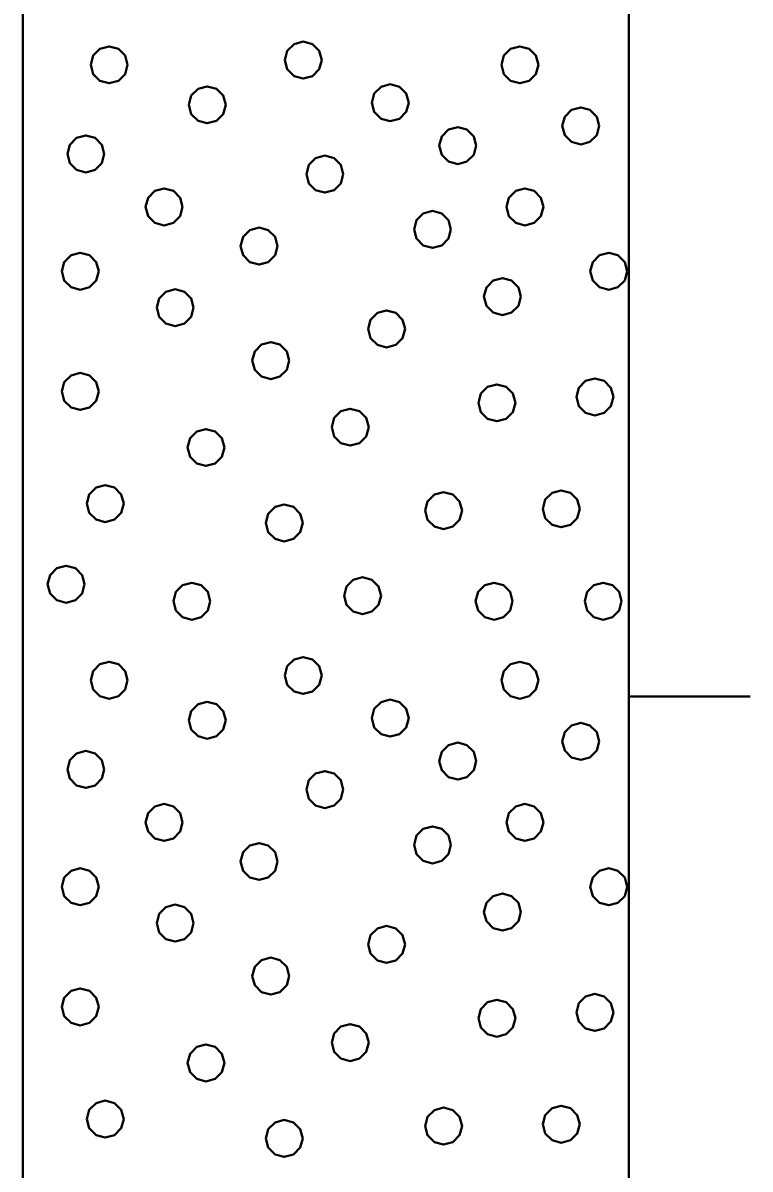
# Model space of a CAD drawing. Extents: x -76 to 974, y -1080 to -735.
# Drawn here: x 321.185 to 324.185, y -991.229 to -986.499 of the extents above; entities that cross this region are included whole.
import ezdxf

# ---------------------------------------------------------------- set-up
doc = ezdxf.new("R2010")
doc.units = 0
doc.header["$LTSCALE"] = 0.36
doc.layers.add('27', color=7, linetype='Continuous', lineweight=40)

msp = doc.modelspace()

# ---------------------------------------------------------------- linework, layer by layer
at = {"layer": '27'}
for p, q in [((321.1855, -981.3789), (321.1855, -991.3789)), ((323.6855, -991.3789), (323.6855, -981.3789)), ((324.1855, -989.2789), (323.6855, -989.2789))]:
    msp.add_line(p, q, dxfattribs=at)
for points in [[(322.4184, -986.652), (322.4082, -986.6139), (322.3803, -986.586), (322.3422, -986.5758), (322.3041, -986.586), (322.2762, -986.6139), (322.266, -986.652), (322.2762, -986.6901), (322.3041, -986.718), (322.3422, -986.7282), (322.3803, -986.718), (322.4082, -986.6901)], [(321.6174, -986.6716), (321.6072, -986.6335), (321.5793, -986.6056), (321.5412, -986.5954), (321.5031, -986.6056), (321.4752, -986.6335), (321.465, -986.6716), (321.4752, -986.7097), (321.5031, -986.7375), (321.5412, -986.7478), (321.5793, -986.7375), (321.6072, -986.7097)], [(323.312, -986.6716), (323.3018, -986.6335), (323.2739, -986.6056), (323.2358, -986.5954), (323.1977, -986.6056), (323.1699, -986.6335), (323.1596, -986.6716), (323.1699, -986.7097), (323.1977, -986.7376), (323.2358, -986.7478), (323.2739, -986.7376), (323.3018, -986.7097)], [(322.0224, -986.8368), (322.0122, -986.7987), (321.9843, -986.7708), (321.9462, -986.7606), (321.9081, -986.7708), (321.8802, -986.7987), (321.87, -986.8368), (321.8802, -986.8749), (321.9081, -986.9028), (321.9462, -986.913), (321.9843, -986.9028), (322.0122, -986.8749)], [(322.7775, -986.8278), (322.7672, -986.7897), (322.7394, -986.7618), (322.7013, -986.7516), (322.6632, -986.7618), (322.6353, -986.7897), (322.6251, -986.8278), (322.6353, -986.8659), (322.6632, -986.8938), (322.7013, -986.904), (322.7394, -986.8938), (322.7672, -986.8659)], [(323.5629, -986.9237), (323.5527, -986.8856), (323.5248, -986.8577), (323.4867, -986.8475), (323.4486, -986.8577), (323.4207, -986.8856), (323.4105, -986.9237), (323.4207, -986.9618), (323.4486, -986.9897), (323.4867, -986.9999), (323.5248, -986.9897), (323.5527, -986.9618)], [(321.5213, -987.0394), (321.511, -987.0013), (321.4832, -986.9734), (321.4451, -986.9632), (321.407, -986.9734), (321.3791, -987.0013), (321.3689, -987.0394), (321.3791, -987.0775), (321.407, -987.1054), (321.4451, -987.1156), (321.4832, -987.1054), (321.511, -987.0775)], [(323.0557, -987.0051), (323.0455, -986.967), (323.0176, -986.9391), (322.9795, -986.9289), (322.9414, -986.9391), (322.9135, -986.967), (322.9033, -987.0051), (322.9135, -987.0432), (322.9414, -987.0711), (322.9795, -987.0813), (323.0176, -987.0711), (323.0455, -987.0432)], [(322.5073, -987.1226), (322.4971, -987.0845), (322.4692, -987.0566), (322.4311, -987.0464), (322.393, -987.0566), (322.3651, -987.0845), (322.3549, -987.1226), (322.3651, -987.1607), (322.393, -987.1886), (322.4311, -987.1988), (322.4692, -987.1886), (322.4971, -987.1607)], [(321.8442, -987.2581), (321.8339, -987.22), (321.8061, -987.1921), (321.768, -987.1819), (321.7299, -987.1921), (321.702, -987.22), (321.6918, -987.2581), (321.702, -987.2962), (321.7299, -987.3241), (321.768, -987.3343), (321.8061, -987.3241), (321.8339, -987.2962)], [(323.3328, -987.2581), (323.3226, -987.22), (323.2947, -987.1921), (323.2566, -987.1819), (323.2185, -987.1921), (323.1906, -987.22), (323.1804, -987.2581), (323.1906, -987.2962), (323.2185, -987.3241), (323.2566, -987.3343), (323.2947, -987.3241), (323.3226, -987.2962)], [(322.9514, -987.3509), (322.9412, -987.3128), (322.9133, -987.2849), (322.8752, -987.2747), (322.8371, -987.2849), (322.8092, -987.3128), (322.799, -987.3509), (322.8092, -987.389), (322.8371, -987.4169), (322.8752, -987.4271), (322.9133, -987.4169), (322.9412, -987.389)], [(322.2357, -987.4195), (322.2255, -987.3814), (322.1976, -987.3535), (322.1595, -987.3433), (322.1214, -987.3535), (322.0935, -987.3814), (322.0833, -987.4195), (322.0935, -987.4576), (322.1214, -987.4855), (322.1595, -987.4957), (322.1976, -987.4855), (322.2255, -987.4576)], [(321.4984, -987.5238), (321.4882, -987.4857), (321.4603, -987.4578), (321.4222, -987.4476), (321.3841, -987.4578), (321.3562, -987.4857), (321.346, -987.5238), (321.3562, -987.5619), (321.3841, -987.5897), (321.4222, -987.6), (321.4603, -987.5897), (321.4882, -987.5619)], [(323.6786, -987.5238), (323.6684, -987.4857), (323.6405, -987.4578), (323.6024, -987.4476), (323.5643, -987.4578), (323.5364, -987.4857), (323.5262, -987.5238), (323.5364, -987.5619), (323.5643, -987.5897), (323.6024, -987.6), (323.6405, -987.5897), (323.6684, -987.5619)], [(323.24, -987.628), (323.2298, -987.5899), (323.2019, -987.562), (323.1638, -987.5518), (323.1257, -987.562), (323.0978, -987.5899), (323.0876, -987.628), (323.0978, -987.6661), (323.1257, -987.694), (323.1638, -987.7042), (323.2019, -987.694), (323.2298, -987.6661)], [(321.8899, -987.6738), (321.8797, -987.6357), (321.8518, -987.6078), (321.8137, -987.5976), (321.7756, -987.6078), (321.7477, -987.6357), (321.7375, -987.6738), (321.7477, -987.7119), (321.7756, -987.7398), (321.8137, -987.75), (321.8518, -987.7398), (321.8797, -987.7119)], [(322.762, -987.7615), (322.7518, -987.7234), (322.7239, -987.6955), (322.6858, -987.6853), (322.6477, -987.6955), (322.6198, -987.7234), (322.6096, -987.7615), (322.6198, -987.7996), (322.6477, -987.8275), (322.6858, -987.8377), (322.7239, -987.8275), (322.7518, -987.7996)], [(322.284, -987.8924), (322.2738, -987.8543), (322.2459, -987.8264), (322.2078, -987.8162), (322.1697, -987.8264), (322.1418, -987.8543), (322.1316, -987.8924), (322.1418, -987.9305), (322.1697, -987.9584), (322.2078, -987.9686), (322.2459, -987.9584), (322.2738, -987.9305)], [(321.4984, -988.0196), (321.4882, -987.9815), (321.4603, -987.9536), (321.4222, -987.9434), (321.3841, -987.9536), (321.3562, -987.9815), (321.346, -988.0196), (321.3562, -988.0577), (321.3841, -988.0855), (321.4222, -988.0958), (321.4603, -988.0855), (321.4882, -988.0577)], [(323.2171, -988.0666), (323.2069, -988.0285), (323.179, -988.0006), (323.1409, -987.9904), (323.1028, -988.0006), (323.0749, -988.0285), (323.0647, -988.0666), (323.0749, -988.1047), (323.1028, -988.1326), (323.1409, -988.1428), (323.179, -988.1326), (323.2069, -988.1047)], [(323.6214, -988.0424), (323.6112, -988.0043), (323.5833, -987.9764), (323.5452, -987.9662), (323.5071, -987.9764), (323.4792, -988.0043), (323.469, -988.0424), (323.4792, -988.0805), (323.5071, -988.1084), (323.5452, -988.1186), (323.5833, -988.1084), (323.6112, -988.0805)], [(322.612, -988.167), (322.6018, -988.1289), (322.5739, -988.101), (322.5358, -988.0908), (322.4977, -988.101), (322.4698, -988.1289), (322.4596, -988.167), (322.4698, -988.2051), (322.4977, -988.233), (322.5358, -988.2432), (322.5739, -988.233), (322.6018, -988.2051)], [(322.017, -988.2509), (322.0068, -988.2128), (321.9789, -988.1849), (321.9408, -988.1747), (321.9027, -988.1849), (321.8749, -988.2128), (321.8646, -988.2509), (321.8749, -988.289), (321.9027, -988.3169), (321.9408, -988.3271), (321.9789, -988.3169), (322.0068, -988.289)], [(321.6013, -988.4823), (321.5911, -988.4442), (321.5632, -988.4163), (321.5251, -988.4061), (321.487, -988.4163), (321.4592, -988.4442), (321.4489, -988.4823), (321.4592, -988.5204), (321.487, -988.5483), (321.5251, -988.5585), (321.5632, -988.5483), (321.5911, -988.5204)], [(323.4828, -988.5039), (323.4726, -988.4658), (323.4447, -988.4379), (323.4066, -988.4277), (323.3685, -988.4379), (323.3406, -988.4658), (323.3304, -988.5039), (323.3406, -988.542), (323.3685, -988.5699), (323.4066, -988.5801), (323.4447, -988.5699), (323.4726, -988.542)], [(322.9972, -988.5115), (322.987, -988.4734), (322.9591, -988.4455), (322.921, -988.4353), (322.8829, -988.4455), (322.855, -988.4734), (322.8448, -988.5115), (322.855, -988.5496), (322.8829, -988.5775), (322.921, -988.5877), (322.9591, -988.5775), (322.987, -988.5496)], [(322.34, -988.5624), (322.3297, -988.5243), (322.3019, -988.4964), (322.2638, -988.4862), (322.2257, -988.4964), (322.1978, -988.5243), (322.1876, -988.5624), (322.1978, -988.6005), (322.2257, -988.6284), (322.2638, -988.6386), (322.3019, -988.6284), (322.3297, -988.6005)], [(321.4399, -988.8154), (321.4297, -988.7773), (321.4018, -988.7494), (321.3637, -988.7392), (321.3256, -988.7494), (321.2977, -988.7773), (321.2875, -988.8154), (321.2977, -988.8535), (321.3256, -988.8814), (321.3637, -988.8916), (321.4018, -988.8814), (321.4297, -988.8535)], [(321.9586, -988.8853), (321.9484, -988.8472), (321.9205, -988.8193), (321.8824, -988.8091), (321.8443, -988.8193), (321.8164, -988.8472), (321.8062, -988.8853), (321.8164, -988.9234), (321.8443, -988.9513), (321.8824, -988.9615), (321.9205, -988.9513), (321.9484, -988.9234)], [(322.6629, -988.8624), (322.6526, -988.8243), (322.6248, -988.7964), (322.5867, -988.7862), (322.5486, -988.7964), (322.5207, -988.8243), (322.5105, -988.8624), (322.5207, -988.9005), (322.5486, -988.9284), (322.5867, -988.9386), (322.6248, -988.9284), (322.6526, -988.9005)], [(323.2057, -988.8853), (323.1955, -988.8472), (323.1676, -988.8193), (323.1295, -988.8091), (323.0914, -988.8193), (323.0635, -988.8472), (323.0533, -988.8853), (323.0635, -988.9234), (323.0914, -988.9513), (323.1295, -988.9615), (323.1676, -988.9513), (323.1955, -988.9234)], [(323.6557, -988.8853), (323.6455, -988.8472), (323.6176, -988.8193), (323.5795, -988.8091), (323.5414, -988.8193), (323.5135, -988.8472), (323.5033, -988.8853), (323.5135, -988.9234), (323.5414, -988.9513), (323.5795, -988.9615), (323.6176, -988.9513), (323.6455, -988.9234)], [(321.6174, -989.2116), (321.6072, -989.1735), (321.5793, -989.1456), (321.5412, -989.1354), (321.5031, -989.1456), (321.4752, -989.1735), (321.465, -989.2116), (321.4752, -989.2497), (321.5031, -989.2775), (321.5412, -989.2878), (321.5793, -989.2775), (321.6072, -989.2497)], [(322.4184, -989.192), (322.4082, -989.1539), (322.3803, -989.126), (322.3422, -989.1158), (322.3041, -989.126), (322.2762, -989.1539), (322.266, -989.192), (322.2762, -989.2301), (322.3041, -989.258), (322.3422, -989.2682), (322.3803, -989.258), (322.4082, -989.2301)], [(323.312, -989.2116), (323.3018, -989.1735), (323.2739, -989.1456), (323.2358, -989.1354), (323.1977, -989.1456), (323.1699, -989.1735), (323.1596, -989.2116), (323.1699, -989.2497), (323.1977, -989.2776), (323.2358, -989.2878), (323.2739, -989.2776), (323.3018, -989.2497)], [(322.0224, -989.3768), (322.0122, -989.3387), (321.9843, -989.3108), (321.9462, -989.3006), (321.9081, -989.3108), (321.8802, -989.3387), (321.87, -989.3768), (321.8802, -989.4149), (321.9081, -989.4428), (321.9462, -989.453), (321.9843, -989.4428), (322.0122, -989.4149)], [(322.7775, -989.3678), (322.7672, -989.3297), (322.7394, -989.3018), (322.7013, -989.2916), (322.6632, -989.3018), (322.6353, -989.3297), (322.6251, -989.3678), (322.6353, -989.4059), (322.6632, -989.4338), (322.7013, -989.444), (322.7394, -989.4338), (322.7672, -989.4059)], [(323.5629, -989.4637), (323.5527, -989.4256), (323.5248, -989.3977), (323.4867, -989.3875), (323.4486, -989.3977), (323.4207, -989.4256), (323.4105, -989.4637), (323.4207, -989.5018), (323.4486, -989.5297), (323.4867, -989.5399), (323.5248, -989.5297), (323.5527, -989.5018)], [(323.0557, -989.5451), (323.0455, -989.507), (323.0176, -989.4791), (322.9795, -989.4689), (322.9414, -989.4791), (322.9135, -989.507), (322.9033, -989.5451), (322.9135, -989.5832), (322.9414, -989.6111), (322.9795, -989.6213), (323.0176, -989.6111), (323.0455, -989.5832)], [(321.5213, -989.5794), (321.511, -989.5413), (321.4832, -989.5134), (321.4451, -989.5032), (321.407, -989.5134), (321.3791, -989.5413), (321.3689, -989.5794), (321.3791, -989.6175), (321.407, -989.6454), (321.4451, -989.6556), (321.4832, -989.6454), (321.511, -989.6175)], [(322.5073, -989.6626), (322.4971, -989.6245), (322.4692, -989.5966), (322.4311, -989.5864), (322.393, -989.5966), (322.3651, -989.6245), (322.3549, -989.6626), (322.3651, -989.7007), (322.393, -989.7286), (322.4311, -989.7388), (322.4692, -989.7286), (322.4971, -989.7007)], [(321.8442, -989.7981), (321.8339, -989.76), (321.8061, -989.7321), (321.768, -989.7219), (321.7299, -989.7321), (321.702, -989.76), (321.6918, -989.7981), (321.702, -989.8362), (321.7299, -989.8641), (321.768, -989.8743), (321.8061, -989.8641), (321.8339, -989.8362)], [(323.3328, -989.7981), (323.3226, -989.76), (323.2947, -989.7321), (323.2566, -989.7219), (323.2185, -989.7321), (323.1906, -989.76), (323.1804, -989.7981), (323.1906, -989.8362), (323.2185, -989.8641), (323.2566, -989.8743), (323.2947, -989.8641), (323.3226, -989.8362)], [(322.9514, -989.8909), (322.9412, -989.8528), (322.9133, -989.8249), (322.8752, -989.8147), (322.8371, -989.8249), (322.8092, -989.8528), (322.799, -989.8909), (322.8092, -989.929), (322.8371, -989.9569), (322.8752, -989.9671), (322.9133, -989.9569), (322.9412, -989.929)], [(322.2357, -989.9595), (322.2255, -989.9214), (322.1976, -989.8935), (322.1595, -989.8833), (322.1214, -989.8935), (322.0935, -989.9214), (322.0833, -989.9595), (322.0935, -989.9976), (322.1214, -990.0255), (322.1595, -990.0357), (322.1976, -990.0255), (322.2255, -989.9976)], [(321.4984, -990.0638), (321.4882, -990.0257), (321.4603, -989.9978), (321.4222, -989.9876), (321.3841, -989.9978), (321.3562, -990.0257), (321.346, -990.0638), (321.3562, -990.1019), (321.3841, -990.1297), (321.4222, -990.14), (321.4603, -990.1297), (321.4882, -990.1019)], [(323.6786, -990.0638), (323.6684, -990.0257), (323.6405, -989.9978), (323.6024, -989.9876), (323.5643, -989.9978), (323.5364, -990.0257), (323.5262, -990.0638), (323.5364, -990.1019), (323.5643, -990.1297), (323.6024, -990.14), (323.6405, -990.1297), (323.6684, -990.1019)], [(323.24, -990.168), (323.2298, -990.1299), (323.2019, -990.102), (323.1638, -990.0918), (323.1257, -990.102), (323.0978, -990.1299), (323.0876, -990.168), (323.0978, -990.2061), (323.1257, -990.234), (323.1638, -990.2442), (323.2019, -990.234), (323.2298, -990.2061)], [(321.8899, -990.2138), (321.8797, -990.1757), (321.8518, -990.1478), (321.8137, -990.1376), (321.7756, -990.1478), (321.7477, -990.1757), (321.7375, -990.2138), (321.7477, -990.2519), (321.7756, -990.2798), (321.8137, -990.29), (321.8518, -990.2798), (321.8797, -990.2519)], [(322.762, -990.3015), (322.7518, -990.2634), (322.7239, -990.2355), (322.6858, -990.2253), (322.6477, -990.2355), (322.6198, -990.2634), (322.6096, -990.3015), (322.6198, -990.3396), (322.6477, -990.3675), (322.6858, -990.3777), (322.7239, -990.3675), (322.7518, -990.3396)], [(322.284, -990.4324), (322.2738, -990.3943), (322.2459, -990.3664), (322.2078, -990.3562), (322.1697, -990.3664), (322.1418, -990.3943), (322.1316, -990.4324), (322.1418, -990.4705), (322.1697, -990.4984), (322.2078, -990.5086), (322.2459, -990.4984), (322.2738, -990.4705)], [(321.4984, -990.5596), (321.4882, -990.5215), (321.4603, -990.4936), (321.4222, -990.4834), (321.3841, -990.4936), (321.3562, -990.5215), (321.346, -990.5596), (321.3562, -990.5977), (321.3841, -990.6255), (321.4222, -990.6358), (321.4603, -990.6255), (321.4882, -990.5977)], [(323.6214, -990.5824), (323.6112, -990.5443), (323.5833, -990.5164), (323.5452, -990.5062), (323.5071, -990.5164), (323.4792, -990.5443), (323.469, -990.5824), (323.4792, -990.6205), (323.5071, -990.6484), (323.5452, -990.6586), (323.5833, -990.6484), (323.6112, -990.6205)], [(323.2171, -990.6066), (323.2069, -990.5685), (323.179, -990.5406), (323.1409, -990.5304), (323.1028, -990.5406), (323.0749, -990.5685), (323.0647, -990.6066), (323.0749, -990.6447), (323.1028, -990.6726), (323.1409, -990.6828), (323.179, -990.6726), (323.2069, -990.6447)], [(322.612, -990.707), (322.6018, -990.6689), (322.5739, -990.641), (322.5358, -990.6308), (322.4977, -990.641), (322.4698, -990.6689), (322.4596, -990.707), (322.4698, -990.7451), (322.4977, -990.773), (322.5358, -990.7832), (322.5739, -990.773), (322.6018, -990.7451)], [(322.017, -990.7909), (322.0068, -990.7528), (321.9789, -990.7249), (321.9408, -990.7147), (321.9027, -990.7249), (321.8749, -990.7528), (321.8646, -990.7909), (321.8749, -990.829), (321.9027, -990.8569), (321.9408, -990.8671), (321.9789, -990.8569), (322.0068, -990.829)], [(321.6013, -991.0223), (321.5911, -990.9842), (321.5632, -990.9563), (321.5251, -990.9461), (321.487, -990.9563), (321.4592, -990.9842), (321.4489, -991.0223), (321.4592, -991.0604), (321.487, -991.0883), (321.5251, -991.0985), (321.5632, -991.0883), (321.5911, -991.0604)], [(322.9972, -991.0515), (322.987, -991.0134), (322.9591, -990.9855), (322.921, -990.9753), (322.8829, -990.9855), (322.855, -991.0134), (322.8448, -991.0515), (322.855, -991.0896), (322.8829, -991.1175), (322.921, -991.1277), (322.9591, -991.1175), (322.987, -991.0896)], [(323.4828, -991.0439), (323.4726, -991.0058), (323.4447, -990.9779), (323.4066, -990.9677), (323.3685, -990.9779), (323.3406, -991.0058), (323.3304, -991.0439), (323.3406, -991.082), (323.3685, -991.1099), (323.4066, -991.1201), (323.4447, -991.1099), (323.4726, -991.082)], [(322.34, -991.1024), (322.3297, -991.0643), (322.3019, -991.0364), (322.2638, -991.0262), (322.2257, -991.0364), (322.1978, -991.0643), (322.1876, -991.1024), (322.1978, -991.1405), (322.2257, -991.1684), (322.2638, -991.1786), (322.3019, -991.1684), (322.3297, -991.1405)]]:
    msp.add_lwpolyline(points, close=True, dxfattribs=at)

doc.saveas('drawing.dxf')
